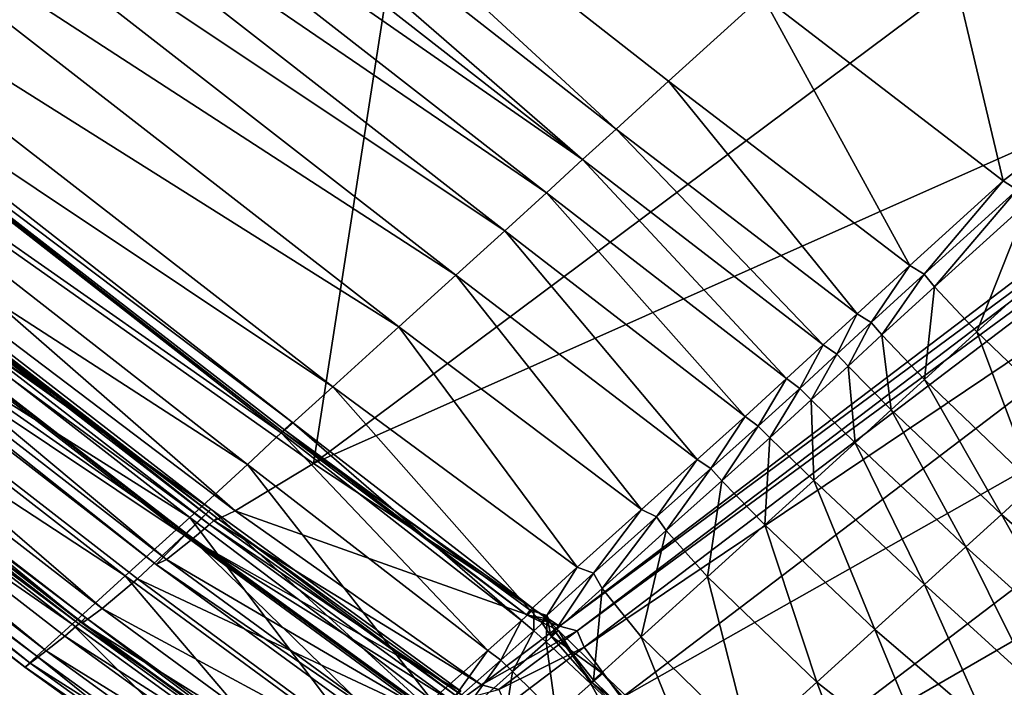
# Model space of a CAD drawing. Header units: millimetres. Extents: x 2387 to 13955, y -4964 to 364.
# Tile 342 of 656: x 6962 to 6973, y -4426 to -4418. Entities that reach past the tile are written whole.
import ezdxf

# ---------------------------------------------------------------- set-up
doc = ezdxf.new("R2010")
doc.units = ezdxf.units.MM
doc.header["$MEASUREMENT"] = 0
doc.layers.add('Predefinito', color=7, linetype='Continuous', true_color=0x000000)

msp = doc.modelspace()

# ---------------------------------------------------------------- linework, layer by layer
at = {"layer": 'Predefinito'}
for points in [[(6967.512, -4410.51, 485.701), (6957.618, -4417.484, 440.494), (6965.556, -4423.089, 440.492)], [(6965.556, -4423.089, 440.492), (6975.45, -4415.71, 485.693), (6967.512, -4410.51, 485.701)], [(6969.019, -4419.264, 13.256), (6961.105, -4413.084, 13.211), (6961.715, -4412.538, 12.872)], [(6970.694, -4417.739, 12.568), (6969.621, -4418.717, 12.917), (6961.715, -4412.538, 12.872)], [(6961.715, -4412.538, 12.872), (6969.621, -4418.717, 12.917), (6969.019, -4419.264, 13.256)], [(6968.637, -4419.612, 13.477), (6960.714, -4413.435, 13.434), (6961.105, -4413.084, 13.211)], [(6961.105, -4413.084, 13.211), (6969.019, -4419.264, 13.256), (6968.637, -4419.612, 13.477)], [(6960.294, -4413.823, 13.431), (6960.714, -4413.435, 13.434), (6968.637, -4419.612, 13.477)], [(6959.82, -4414.264, 13.385), (6960.294, -4413.823, 13.431), (6968.222, -4419.993, 13.472)], [(6968.637, -4419.612, 13.477), (6968.222, -4419.993, 13.472), (6960.294, -4413.823, 13.431)], [(6959.262, -4414.774, 13.477), (6959.82, -4414.264, 13.385), (6967.747, -4420.426, 13.424)], [(6968.222, -4419.993, 13.472), (6967.747, -4420.426, 13.424), (6959.82, -4414.264, 13.385)], [(6958.609, -4415.368, 13.874), (6959.262, -4414.774, 13.477), (6967.188, -4420.934, 13.516)], [(6967.747, -4420.426, 13.424), (6967.188, -4420.934, 13.516), (6959.262, -4414.774, 13.477)], [(6957.848, -4416.06, 14.741), (6958.609, -4415.368, 13.874), (6966.535, -4421.526, 13.908)], [(6967.188, -4420.934, 13.516), (6966.535, -4421.526, 13.908), (6958.609, -4415.368, 13.874)], [(6978.267, -4417.434, 485.668), (6975.45, -4415.71, 485.693), (6965.556, -4423.089, 440.492)], [(6957.288, -4416.548, 15.651), (6957.848, -4416.06, 14.741), (6965.779, -4422.212, 14.76)], [(6966.535, -4421.526, 13.908), (6965.779, -4422.212, 14.76), (6957.848, -4416.06, 14.741)], [(6973.448, -4419.854, 12.695), (6970.694, -4417.739, 12.568), (6972.597, -4416.269, 12.303)], [(6972.597, -4416.269, 12.303), (6975.344, -4418.394, 12.432), (6973.448, -4419.854, 12.695)], [(6978.432, -4416.374, 12.345), (6975.344, -4418.394, 12.432), (6972.597, -4416.269, 12.303)], [(6965.315, -4422.613, 16.358), (6957.344, -4416.39, 16.346), (6957.24, -4416.527, 16.178)], [(6957.241, -4416.527, 16.178), (6957.344, -4416.39, 16.346), (6965.315, -4422.613, 16.358)], [(6956.881, -4416.918, 16.202), (6957.241, -4416.527, 16.178), (6965.189, -4422.737, 16.204)], [(6957.24, -4416.527, 16.178), (6965.203, -4422.721, 16.182), (6965.315, -4422.613, 16.358)], [(6965.203, -4422.721, 16.182), (6957.24, -4416.527, 16.178), (6957.288, -4416.548, 15.651)], [(6965.315, -4422.613, 16.358), (6965.189, -4422.737, 16.204), (6957.241, -4416.527, 16.178)], [(6965.779, -4422.212, 14.76), (6965.231, -4422.705, 15.656), (6957.288, -4416.548, 15.651)], [(6957.288, -4416.548, 15.651), (6965.231, -4422.705, 15.656), (6965.203, -4422.721, 16.182)], [(6956.218, -4417.543, 16.944), (6956.881, -4416.918, 16.202), (6964.804, -4423.099, 16.238)], [(6965.189, -4422.737, 16.204), (6964.804, -4423.099, 16.238), (6956.881, -4416.918, 16.202)], [(6964.383, -4423.611, 426.451), (6956.308, -4417.359, 426.462), (6956.052, -4417.687, 426.41)], [(6956.075, -4417.67, 426.619), (6956.308, -4417.359, 426.462), (6964.383, -4423.611, 426.451)], [(6957.618, -4417.484, 440.494), (6956.718, -4417.615, 435.475), (6964.661, -4423.627, 435.478)], [(6964.661, -4423.627, 435.478), (6965.556, -4423.089, 440.492), (6957.618, -4417.484, 440.494)], [(6965.556, -4423.089, 440.492), (6968.374, -4424.947, 440.487), (6978.267, -4417.434, 485.668)], [(6978.466, -4417.487, 485.651), (6978.267, -4417.434, 485.668), (6968.374, -4424.947, 440.487)], [(6968.374, -4424.947, 440.487), (6968.573, -4424.999, 440.484), (6978.466, -4417.487, 485.651)], [(6978.548, -4417.675, 485.668), (6978.466, -4417.487, 485.651), (6968.573, -4424.999, 440.484)], [(6955.472, -4418.222, 18.688), (6956.218, -4417.543, 16.944), (6964.141, -4423.704, 16.976)], [(6964.804, -4423.099, 16.238), (6964.141, -4423.704, 16.976), (6956.218, -4417.543, 16.944)], [(6964.452, -4423.707, 433.456), (6956.485, -4417.541, 433.465), (6956.41, -4417.626, 433.297)], [(6956.464, -4417.586, 433.662), (6956.485, -4417.541, 433.465), (6964.452, -4423.707, 433.456)], [(6964.452, -4423.707, 433.456), (6964.421, -4423.744, 433.66), (6956.464, -4417.586, 433.662)], [(6956.718, -4417.615, 435.475), (6956.464, -4417.586, 433.662), (6964.421, -4423.744, 433.66)], [(6964.077, -4423.907, 426.388), (6956.052, -4417.687, 426.41), (6955.589, -4418.238, 425.622)], [(6955.802, -4418.077, 427.566), (6956.075, -4417.67, 426.619), (6964.103, -4423.887, 426.625)], [(6956.052, -4417.687, 426.41), (6964.077, -4423.907, 426.388), (6964.383, -4423.611, 426.451)], [(6964.383, -4423.611, 426.451), (6964.103, -4423.887, 426.625), (6956.075, -4417.67, 426.619)], [(6964.366, -4423.786, 433.281), (6956.41, -4417.626, 433.297), (6956.232, -4417.804, 432.393)], [(6956.41, -4417.626, 433.297), (6964.366, -4423.786, 433.281), (6964.452, -4423.707, 433.456)], [(6964.421, -4423.744, 433.66), (6964.661, -4423.627, 435.478), (6956.718, -4417.615, 435.475)], [(6968.573, -4424.999, 440.484), (6968.655, -4425.188, 440.487), (6978.548, -4417.675, 485.668)], [(6978.977, -4418.253, 485.693), (6978.548, -4417.675, 485.668), (6968.655, -4425.188, 440.487)], [(6956.232, -4417.804, 432.393), (6955.942, -4418.038, 429.987), (6963.876, -4424.185, 429.988)], [(6963.876, -4424.185, 429.988), (6964.171, -4423.954, 432.378), (6956.232, -4417.804, 432.393)], [(6956.232, -4417.804, 432.393), (6964.171, -4423.954, 432.378), (6964.366, -4423.786, 433.281)], [(6972.38, -4420.824, 13.041), (6969.621, -4418.717, 12.917), (6970.694, -4417.739, 12.568)], [(6970.694, -4417.739, 12.568), (6973.448, -4419.854, 12.695), (6972.38, -4420.824, 13.041)], [(6955.942, -4418.038, 429.987), (6955.802, -4418.077, 427.566), (6963.759, -4424.242, 427.58)], [(6963.759, -4424.242, 427.58), (6963.876, -4424.185, 429.988), (6955.942, -4418.038, 429.987)], [(6964.103, -4423.887, 426.625), (6963.759, -4424.242, 427.58), (6955.802, -4418.077, 427.566)], [(6954.861, -4418.778, 21.717), (6955.472, -4418.222, 18.688), (6963.404, -4424.372, 18.709)], [(6955.589, -4418.238, 425.622), (6955.205, -4418.597, 423.255), (6963.138, -4424.746, 423.244)], [(6964.141, -4423.704, 16.976), (6963.404, -4424.372, 18.709), (6955.472, -4418.222, 18.688)], [(6963.138, -4424.746, 423.244), (6963.543, -4424.407, 425.597), (6955.589, -4418.238, 425.622)], [(6955.589, -4418.238, 425.622), (6963.543, -4424.407, 425.597), (6964.077, -4423.907, 426.388)], [(6968.655, -4425.188, 440.487), (6969.083, -4425.766, 440.492), (6978.977, -4418.253, 485.693)], [(6980.215, -4419.474, 485.701), (6978.977, -4418.253, 485.693), (6969.083, -4425.766, 440.492)], [(6973.608, -4419.958, 12.778), (6973.448, -4419.854, 12.695), (6975.344, -4418.394, 12.432)], [(6955.205, -4418.597, 423.255), (6954.967, -4418.764, 420.838), (6962.909, -4424.913, 420.841)], [(6962.909, -4424.913, 420.841), (6963.138, -4424.746, 423.244), (6955.205, -4418.597, 423.255)], [(6962.947, -4424.85, 419.704), (6954.979, -4418.684, 419.708), (6954.917, -4418.76, 419.531)], [(6954.944, -4418.739, 419.9), (6954.979, -4418.684, 419.708), (6962.947, -4424.85, 419.704)], [(6971.778, -4421.375, 13.381), (6969.019, -4419.264, 13.256), (6969.621, -4418.717, 12.917)], [(6969.621, -4418.717, 12.917), (6972.38, -4420.824, 13.041), (6971.778, -4421.375, 13.381)], [(6954.453, -4419.149, 25.291), (6954.861, -4418.778, 21.717), (6962.798, -4424.923, 21.729)], [(6962.874, -4424.919, 419.52), (6954.917, -4418.76, 419.531), (6954.773, -4418.912, 417.706)], [(6963.404, -4424.372, 18.709), (6962.798, -4424.923, 21.729), (6954.861, -4418.778, 21.717)], [(6954.917, -4418.76, 419.531), (6962.874, -4424.919, 419.52), (6962.947, -4424.85, 419.704)], [(6962.947, -4424.85, 419.704), (6962.902, -4424.898, 419.903), (6954.944, -4418.739, 419.9)], [(6954.967, -4418.764, 420.838), (6954.944, -4418.739, 419.9), (6962.902, -4424.898, 419.903)], [(6962.902, -4424.898, 419.903), (6962.909, -4424.913, 420.841), (6954.967, -4418.764, 420.838)], [(6954.773, -4418.912, 417.706), (6954.562, -4419.087, 412.57), (6962.499, -4425.231, 412.56)], [(6962.499, -4425.231, 412.56), (6962.714, -4425.06, 417.691), (6954.773, -4418.912, 417.706)], [(6954.773, -4418.912, 417.706), (6962.714, -4425.06, 417.691), (6962.874, -4424.919, 419.52)], [(6954.318, -4419.273, 28.67), (6954.453, -4419.149, 25.291), (6962.392, -4425.292, 25.297)], [(6954.562, -4419.087, 412.57), (6954.379, -4419.226, 360.748), (6962.317, -4425.369, 360.745)], [(6962.798, -4424.923, 21.729), (6962.392, -4425.292, 25.297), (6954.453, -4419.149, 25.291)], [(6962.317, -4425.369, 360.745), (6962.499, -4425.231, 412.56), (6954.562, -4419.087, 412.57)], [(6954.379, -4419.226, 360.748), (6954.318, -4419.273, 218.865), (6962.257, -4425.415, 218.865)], [(6954.318, -4419.273, 218.865), (6954.318, -4419.273, 77.86), (6962.256, -4425.415, 77.86)], [(6962.256, -4425.415, 77.86), (6962.257, -4425.415, 218.865), (6954.318, -4419.273, 218.865)], [(6962.392, -4425.292, 25.297), (6962.256, -4425.416, 28.672), (6954.318, -4419.273, 28.67)], [(6954.318, -4419.273, 77.86), (6954.318, -4419.273, 28.67), (6962.256, -4425.416, 28.672)], [(6962.256, -4425.416, 28.672), (6962.256, -4425.415, 77.86), (6954.318, -4419.273, 77.86)], [(6962.257, -4425.415, 218.865), (6962.317, -4425.369, 360.745), (6954.379, -4419.226, 360.748)], [(6971.391, -4421.731, 13.605), (6968.637, -4419.612, 13.477), (6969.019, -4419.264, 13.256)], [(6969.019, -4419.264, 13.256), (6971.778, -4421.375, 13.381), (6971.391, -4421.731, 13.605)], [(6969.083, -4425.766, 440.492), (6970.32, -4426.987, 440.494), (6980.215, -4419.474, 485.701)], [(6981.683, -4420.432, 485.639), (6980.215, -4419.474, 485.701), (6970.32, -4426.987, 440.494)], [(6970.97, -4422.117, 13.601), (6968.222, -4419.993, 13.472), (6968.637, -4419.612, 13.477)], [(6968.637, -4419.612, 13.477), (6971.391, -4421.731, 13.605), (6970.97, -4422.117, 13.601)], [(6972.916, -4427.728, 440.439), (6973.402, -4427.338, 440.412), (6983.287, -4419.832, 485.327)], [(6983.287, -4419.832, 485.327), (6982.804, -4420.22, 485.452), (6972.916, -4427.728, 440.439)], [(6982.843, -4420.264, 485.452), (6983.287, -4419.832, 485.327), (6973.402, -4427.338, 440.412)], [(6972.543, -4420.921, 13.123), (6972.38, -4420.824, 13.041), (6973.448, -4419.854, 12.695)], [(6973.448, -4419.854, 12.695), (6973.608, -4419.958, 12.778), (6972.543, -4420.921, 13.123)], [(6972.663, -4421.068, 13.041), (6972.543, -4420.921, 13.123), (6973.608, -4419.958, 12.778)], [(6973.608, -4419.958, 12.778), (6973.733, -4420.099, 12.695), (6972.663, -4421.068, 13.041)], [(6970.495, -4422.55, 13.552), (6967.747, -4420.426, 13.424), (6968.222, -4419.993, 13.472)], [(6968.222, -4419.993, 13.472), (6970.97, -4422.117, 13.601), (6970.495, -4422.55, 13.552)], [(6973.147, -4421.582, 12.918), (6972.663, -4421.068, 13.041), (6973.733, -4420.099, 12.695)], [(6973.733, -4420.099, 12.695), (6974.225, -4420.605, 12.569), (6973.147, -4421.582, 12.918)], [(6971.79, -4427.944, 440.48), (6972.916, -4427.728, 440.439), (6982.804, -4420.22, 485.452)], [(6982.804, -4420.22, 485.452), (6981.683, -4420.432, 485.639), (6971.79, -4427.944, 440.48)], [(6982.495, -4421.351, 485.639), (6982.843, -4420.264, 485.452), (6972.955, -4427.772, 440.439)], [(6973.402, -4427.338, 440.412), (6972.955, -4427.772, 440.439), (6982.843, -4420.264, 485.452)], [(6969.947, -4423.043, 13.638), (6967.188, -4420.934, 13.516), (6967.747, -4420.426, 13.424)], [(6967.747, -4420.426, 13.424), (6970.495, -4422.55, 13.552), (6969.947, -4423.043, 13.638)], [(6970.32, -4426.987, 440.494), (6971.79, -4427.944, 440.48), (6981.683, -4420.432, 485.639)], [(6974.402, -4422.783, 12.878), (6973.147, -4421.582, 12.918), (6974.225, -4420.605, 12.569)], [(6971.939, -4421.474, 13.465), (6971.778, -4421.375, 13.381), (6972.38, -4420.824, 13.041)], [(6972.38, -4420.824, 13.041), (6972.543, -4420.921, 13.123), (6971.939, -4421.474, 13.465)], [(6969.311, -4423.613, 14.011), (6966.535, -4421.526, 13.908), (6967.188, -4420.934, 13.516)], [(6967.188, -4420.934, 13.516), (6969.947, -4423.043, 13.638), (6969.311, -4423.613, 14.011)], [(6972.06, -4421.617, 13.382), (6971.939, -4421.474, 13.465), (6972.543, -4420.921, 13.123)], [(6972.543, -4420.921, 13.123), (6972.663, -4421.068, 13.041), (6972.06, -4421.617, 13.382)], [(6972.547, -4422.128, 13.257), (6972.06, -4421.617, 13.382), (6972.663, -4421.068, 13.041)], [(6972.663, -4421.068, 13.041), (6973.147, -4421.582, 12.918), (6972.547, -4422.128, 13.257)], [(6971.547, -4421.836, 13.69), (6971.391, -4421.731, 13.605), (6971.778, -4421.375, 13.381)], [(6971.778, -4421.375, 13.381), (6971.939, -4421.474, 13.465), (6971.547, -4421.836, 13.69)], [(6983.265, -4422.926, 485.701), (6982.495, -4421.351, 485.639), (6972.602, -4428.863, 440.48)], [(6972.955, -4427.772, 440.439), (6972.602, -4428.863, 440.48), (6982.495, -4421.351, 485.639)], [(6968.576, -4424.273, 14.817), (6965.779, -4422.212, 14.76), (6966.535, -4421.526, 13.908)], [(6966.535, -4421.526, 13.908), (6969.311, -4423.613, 14.011), (6968.576, -4424.273, 14.817)], [(6971.674, -4421.973, 13.605), (6971.547, -4421.836, 13.69), (6971.939, -4421.474, 13.465)], [(6971.939, -4421.474, 13.465), (6972.06, -4421.617, 13.382), (6971.674, -4421.973, 13.605)], [(6972.169, -4422.474, 13.477), (6971.674, -4421.973, 13.605), (6972.06, -4421.617, 13.382)], [(6972.06, -4421.617, 13.382), (6972.547, -4422.128, 13.257), (6972.169, -4422.474, 13.477)], [(6973.803, -4423.327, 13.215), (6972.547, -4422.128, 13.257), (6973.147, -4421.582, 12.918)], [(6973.147, -4421.582, 12.918), (6974.402, -4422.783, 12.878), (6973.803, -4423.327, 13.215)], [(6971.121, -4422.229, 13.688), (6970.97, -4422.117, 13.601), (6971.391, -4421.731, 13.605)], [(6971.391, -4421.731, 13.605), (6971.547, -4421.836, 13.69), (6971.121, -4422.229, 13.688)], [(6971.253, -4422.359, 13.601), (6971.121, -4422.229, 13.688), (6971.547, -4421.836, 13.69)], [(6971.547, -4421.836, 13.69), (6971.674, -4421.973, 13.605), (6971.253, -4422.359, 13.601)], [(6971.757, -4422.85, 13.471), (6971.253, -4422.359, 13.601), (6971.674, -4421.973, 13.605)], [(6971.674, -4421.973, 13.605), (6972.169, -4422.474, 13.477), (6971.757, -4422.85, 13.471)], [(6968.038, -4424.763, 15.671), (6965.231, -4422.705, 15.656), (6965.779, -4422.212, 14.76)], [(6965.779, -4422.212, 14.76), (6968.576, -4424.273, 14.817), (6968.038, -4424.763, 15.671)], [(6970.645, -4422.662, 13.638), (6970.495, -4422.55, 13.552), (6970.97, -4422.117, 13.601)], [(6970.97, -4422.117, 13.601), (6971.121, -4422.229, 13.688), (6970.645, -4422.662, 13.638)], [(6973.429, -4423.669, 13.434), (6972.169, -4422.474, 13.477), (6972.547, -4422.128, 13.257)], [(6972.547, -4422.128, 13.257), (6973.803, -4423.327, 13.215), (6973.429, -4423.669, 13.434)], [(6970.779, -4422.792, 13.552), (6970.645, -4422.662, 13.638), (6971.121, -4422.229, 13.688)], [(6971.121, -4422.229, 13.688), (6971.253, -4422.359, 13.601), (6970.779, -4422.792, 13.552)], [(6971.284, -4423.28, 13.422), (6970.779, -4422.792, 13.552), (6971.253, -4422.359, 13.601)], [(6971.253, -4422.359, 13.601), (6971.757, -4422.85, 13.471), (6971.284, -4423.28, 13.422)], [(6970.105, -4423.145, 13.721), (6969.947, -4423.043, 13.638), (6970.495, -4422.55, 13.552)], [(6970.495, -4422.55, 13.552), (6970.645, -4422.662, 13.638), (6970.105, -4423.145, 13.721)], [(6973.02, -4424.041, 13.427), (6971.757, -4422.85, 13.471), (6972.169, -4422.474, 13.477)], [(6972.169, -4422.474, 13.477), (6973.429, -4423.669, 13.434), (6973.02, -4424.041, 13.427)], [(6967.936, -4424.883, 16.271), (6965.189, -4422.737, 16.204), (6965.315, -4422.613, 16.358)], [(6968.08, -4424.753, 16.376), (6965.315, -4422.613, 16.358), (6965.203, -4422.721, 16.182)], [(6965.315, -4422.613, 16.358), (6968.08, -4424.753, 16.376), (6967.936, -4424.883, 16.271)], [(6970.23, -4423.285, 13.638), (6970.105, -4423.145, 13.721), (6970.645, -4422.662, 13.638)], [(6970.645, -4422.662, 13.638), (6970.779, -4422.792, 13.552), (6970.23, -4423.285, 13.638)], [(6967.551, -4425.225, 16.344), (6964.804, -4423.099, 16.238), (6965.189, -4422.737, 16.204)], [(6965.189, -4422.737, 16.204), (6967.936, -4424.883, 16.271), (6967.551, -4425.225, 16.344)], [(6967.993, -4424.817, 16.183), (6965.203, -4422.721, 16.182), (6965.231, -4422.705, 15.656)], [(6965.203, -4422.721, 16.182), (6967.993, -4424.817, 16.183), (6968.08, -4424.753, 16.376)], [(6965.231, -4422.705, 15.656), (6968.038, -4424.763, 15.671), (6967.993, -4424.817, 16.183)], [(6970.722, -4423.789, 13.515), (6970.23, -4423.285, 13.638), (6970.779, -4422.792, 13.552)], [(6970.779, -4422.792, 13.552), (6971.284, -4423.28, 13.422), (6970.722, -4423.789, 13.515)], [(6972.547, -4424.47, 13.379), (6971.284, -4423.28, 13.422), (6971.757, -4422.85, 13.471)], [(6971.757, -4422.85, 13.471), (6973.02, -4424.041, 13.427), (6972.547, -4424.47, 13.379)], [(6972.602, -4428.863, 440.48), (6973.37, -4430.439, 440.494), (6983.265, -4422.926, 485.701)], [(6984.324, -4424.305, 485.693), (6983.265, -4422.926, 485.701), (6973.37, -4430.439, 440.494)], [(6966.913, -4425.795, 17.072), (6964.141, -4423.704, 16.976), (6964.804, -4423.099, 16.238)], [(6968.374, -4424.947, 440.487), (6965.556, -4423.089, 440.492), (6964.661, -4423.627, 435.478)], [(6964.804, -4423.099, 16.238), (6967.551, -4425.225, 16.344), (6966.913, -4425.795, 17.072)], [(6969.483, -4423.699, 14.079), (6969.311, -4423.613, 14.011), (6969.947, -4423.043, 13.638)], [(6969.947, -4423.043, 13.638), (6970.105, -4423.145, 13.721), (6969.483, -4423.699, 14.079)], [(6969.594, -4423.855, 14.011), (6969.483, -4423.699, 14.079), (6970.105, -4423.145, 13.721)], [(6970.105, -4423.145, 13.721), (6970.23, -4423.285, 13.638), (6969.594, -4423.855, 14.011)], [(6970.065, -4424.383, 13.908), (6969.594, -4423.855, 14.011), (6970.23, -4423.285, 13.638)], [(6970.23, -4423.285, 13.638), (6970.722, -4423.789, 13.515), (6970.065, -4424.383, 13.908)], [(6971.981, -4424.985, 13.474), (6970.722, -4423.789, 13.515), (6971.284, -4423.28, 13.422)], [(6971.284, -4423.28, 13.422), (6972.547, -4424.47, 13.379), (6971.981, -4424.985, 13.474)], [(6974.712, -4424.79, 13.744), (6973.429, -4423.669, 13.434), (6973.803, -4423.327, 13.215)], [(6967.244, -4425.69, 426.433), (6964.383, -4423.611, 426.451), (6964.077, -4423.907, 426.388)], [(6966.946, -4425.955, 426.651), (6964.103, -4423.887, 426.625), (6964.383, -4423.611, 426.451)], [(6964.383, -4423.611, 426.451), (6967.244, -4425.69, 426.433), (6966.946, -4425.955, 426.651)], [(6967.481, -4425.62, 435.486), (6964.661, -4423.627, 435.478), (6964.421, -4423.744, 433.66)], [(6964.661, -4423.627, 435.478), (6967.481, -4425.62, 435.486), (6968.374, -4424.947, 440.487)], [(6968.762, -4424.342, 14.856), (6968.576, -4424.273, 14.817), (6969.311, -4423.613, 14.011)], [(6969.311, -4423.613, 14.011), (6969.483, -4423.699, 14.079), (6968.762, -4424.342, 14.856)], [(6974.28, -4425.181, 13.742), (6973.02, -4424.041, 13.427), (6973.429, -4423.669, 13.434)], [(6973.429, -4423.669, 13.434), (6974.712, -4424.79, 13.744), (6974.28, -4425.181, 13.742)], [(6966.206, -4426.429, 18.773), (6963.404, -4424.372, 18.709), (6964.141, -4423.704, 16.976)], [(6964.141, -4423.704, 16.976), (6966.913, -4425.795, 17.072), (6966.206, -4426.429, 18.773)], [(6967.186, -4425.834, 433.237), (6964.366, -4423.786, 433.281), (6964.171, -4423.954, 432.378)], [(6967.279, -4425.753, 433.432), (6964.452, -4423.707, 433.456), (6964.366, -4423.786, 433.281)], [(6964.366, -4423.786, 433.281), (6967.186, -4425.834, 433.237), (6967.279, -4425.753, 433.432)], [(6967.246, -4425.786, 433.659), (6964.421, -4423.744, 433.66), (6964.452, -4423.707, 433.456)], [(6964.421, -4423.744, 433.66), (6967.246, -4425.786, 433.659), (6967.481, -4425.62, 435.486)], [(6964.452, -4423.707, 433.456), (6967.279, -4425.753, 433.432), (6967.246, -4425.786, 433.659)], [(6968.859, -4424.515, 14.817), (6968.762, -4424.342, 14.856), (6969.483, -4423.699, 14.079)], [(6969.483, -4423.699, 14.079), (6969.594, -4423.855, 14.011), (6968.859, -4424.515, 14.817)], [(6971.317, -4425.588, 13.873), (6970.065, -4424.383, 13.908), (6970.722, -4423.789, 13.515)], [(6970.722, -4423.789, 13.515), (6971.981, -4424.985, 13.474), (6971.317, -4425.588, 13.873)], [(6966.913, -4425.984, 426.328), (6964.077, -4423.907, 426.388), (6963.543, -4424.407, 425.597)], [(6966.575, -4426.298, 427.624), (6963.759, -4424.242, 427.58), (6964.103, -4423.887, 426.625)], [(6964.077, -4423.907, 426.388), (6966.913, -4425.984, 426.328), (6967.244, -4425.69, 426.433)], [(6964.103, -4423.887, 426.625), (6966.946, -4425.955, 426.651), (6966.575, -4426.298, 427.624)], [(6969.308, -4425.07, 14.76), (6968.859, -4424.515, 14.817), (6969.594, -4423.855, 14.011)], [(6969.594, -4423.855, 14.011), (6970.065, -4424.383, 13.908), (6969.308, -4425.07, 14.76)], [(6966.982, -4426.003, 432.336), (6964.171, -4423.954, 432.378), (6963.876, -4424.185, 429.988)], [(6964.171, -4423.954, 432.378), (6966.982, -4426.003, 432.336), (6967.186, -4425.834, 433.237)], [(6973.804, -4425.613, 13.691), (6972.547, -4424.47, 13.379), (6973.02, -4424.041, 13.427)], [(6973.02, -4424.041, 13.427), (6974.28, -4425.181, 13.742), (6973.804, -4425.613, 13.691)], [(6966.683, -4426.236, 429.992), (6963.876, -4424.185, 429.988), (6963.759, -4424.242, 427.58)], [(6963.759, -4424.242, 427.58), (6966.575, -4426.298, 427.624), (6966.683, -4426.236, 429.992)], [(6963.876, -4424.185, 429.988), (6966.683, -4426.236, 429.992), (6966.982, -4426.003, 432.336)], [(6968.228, -4424.827, 15.68), (6968.038, -4424.763, 15.671), (6968.576, -4424.273, 14.817)], [(6968.576, -4424.273, 14.817), (6968.762, -4424.342, 14.856), (6968.228, -4424.827, 15.68)], [(6968.32, -4425.004, 15.671), (6968.228, -4424.827, 15.68), (6968.762, -4424.342, 14.856)], [(6968.762, -4424.342, 14.856), (6968.859, -4424.515, 14.817), (6968.32, -4425.004, 15.671)], [(6973.37, -4430.439, 440.494), (6974.43, -4431.818, 440.492), (6984.324, -4424.305, 485.693)], [(6965.612, -4426.964, 21.767), (6962.798, -4424.923, 21.729), (6963.404, -4424.372, 18.709)], [(6966.348, -4426.475, 425.525), (6963.543, -4424.407, 425.597), (6963.138, -4424.746, 423.244)], [(6963.404, -4424.372, 18.709), (6966.206, -4426.429, 18.773), (6965.612, -4426.964, 21.767)], [(6963.543, -4424.407, 425.597), (6966.348, -4426.475, 425.525), (6966.913, -4425.984, 426.328)], [(6970.552, -4426.283, 14.741), (6969.308, -4425.07, 14.76), (6970.065, -4424.383, 13.908)], [(6970.065, -4424.383, 13.908), (6971.317, -4425.588, 13.873), (6970.552, -4426.283, 14.741)], [(6973.274, -4426.096, 13.772), (6971.981, -4424.985, 13.474), (6972.547, -4424.47, 13.379)], [(6972.547, -4424.47, 13.379), (6973.804, -4425.613, 13.691), (6973.274, -4426.096, 13.772)], [(6968.763, -4425.566, 15.657), (6968.32, -4425.004, 15.671), (6968.859, -4424.515, 14.817)], [(6968.859, -4424.515, 14.817), (6969.308, -4425.07, 14.76), (6968.763, -4425.566, 15.657)], [(6965.942, -4426.8, 423.211), (6963.138, -4424.746, 423.244), (6962.909, -4424.913, 420.841)], [(6963.138, -4424.746, 423.244), (6965.942, -4426.8, 423.211), (6966.348, -4426.475, 425.525)], [(6968.08, -4425.001, 16.315), (6967.936, -4424.883, 16.271), (6968.08, -4424.753, 16.376)], [(6968.231, -4424.862, 16.387), (6968.08, -4424.753, 16.376), (6967.993, -4424.817, 16.183)], [(6968.165, -4424.902, 16.183), (6967.993, -4424.817, 16.183), (6968.038, -4424.763, 15.671)], [(6968.038, -4424.763, 15.671), (6968.228, -4424.827, 15.68), (6968.165, -4424.902, 16.183)], [(6968.08, -4424.753, 16.376), (6968.231, -4424.862, 16.387), (6968.08, -4425.001, 16.315)], [(6965.21, -4427.329, 25.314), (6962.392, -4425.292, 25.297), (6962.798, -4424.923, 21.729)], [(6965.696, -4426.964, 419.486), (6962.874, -4424.919, 419.52), (6962.714, -4425.06, 417.691)], [(6962.798, -4424.923, 21.729), (6965.612, -4426.964, 21.767), (6965.21, -4427.329, 25.314)], [(6965.775, -4426.895, 419.692), (6962.947, -4424.85, 419.704), (6962.874, -4424.919, 419.52)], [(6962.874, -4424.919, 419.52), (6965.696, -4426.964, 419.486), (6965.775, -4426.895, 419.692)], [(6965.726, -4426.94, 419.913), (6962.902, -4424.898, 419.903), (6962.947, -4424.85, 419.704)], [(6962.902, -4424.898, 419.903), (6965.726, -4426.94, 419.913), (6965.724, -4426.956, 420.852)], [(6965.724, -4426.956, 420.852), (6962.909, -4424.913, 420.841), (6962.902, -4424.898, 419.903)], [(6962.909, -4424.913, 420.841), (6965.724, -4426.956, 420.852), (6965.942, -4426.8, 423.211)], [(6962.947, -4424.85, 419.704), (6965.775, -4426.895, 419.692), (6965.726, -4426.94, 419.913)], [(6967.702, -4425.336, 16.415), (6967.551, -4425.225, 16.344), (6967.936, -4424.883, 16.271)], [(6967.936, -4424.883, 16.271), (6968.08, -4425.001, 16.315), (6967.702, -4425.336, 16.415)], [(6967.993, -4424.817, 16.183), (6968.165, -4424.902, 16.183), (6968.231, -4424.862, 16.387)], [(6968.218, -4425.125, 16.271), (6968.08, -4425.001, 16.315), (6968.231, -4424.862, 16.387)], [(6968.275, -4425.059, 16.183), (6968.165, -4424.902, 16.183), (6968.228, -4424.827, 15.68)], [(6968.361, -4424.995, 16.376), (6968.231, -4424.862, 16.387), (6968.165, -4424.902, 16.183)], [(6968.165, -4424.902, 16.183), (6968.275, -4425.059, 16.183), (6968.361, -4424.995, 16.376)], [(6968.231, -4424.862, 16.387), (6968.361, -4424.995, 16.376), (6968.218, -4425.125, 16.271)], [(6968.228, -4424.827, 15.68), (6968.32, -4425.004, 15.671), (6968.275, -4425.059, 16.183)], [(6968.573, -4424.999, 440.484), (6968.374, -4424.947, 440.487), (6967.481, -4425.62, 435.486)], [(6967.481, -4425.62, 435.486), (6967.68, -4425.672, 435.493), (6968.573, -4424.999, 440.484)], [(6968.655, -4425.188, 440.487), (6968.573, -4424.999, 440.484), (6967.68, -4425.672, 435.493)], [(6967.833, -4425.467, 16.345), (6967.702, -4425.336, 16.415), (6968.08, -4425.001, 16.315)], [(6968.08, -4425.001, 16.315), (6968.218, -4425.125, 16.271), (6967.833, -4425.467, 16.345)], [(6968.73, -4425.606, 16.206), (6968.218, -4425.125, 16.271), (6968.361, -4424.995, 16.376)], [(6968.863, -4425.488, 16.36), (6968.361, -4424.995, 16.376), (6968.275, -4425.059, 16.183)], [(6968.744, -4425.59, 16.184), (6968.275, -4425.059, 16.183), (6968.32, -4425.004, 15.671)], [(6968.32, -4425.004, 15.671), (6968.763, -4425.566, 15.657), (6968.744, -4425.59, 16.184)], [(6968.361, -4424.995, 16.376), (6968.863, -4425.488, 16.36), (6968.73, -4425.606, 16.206)], [(6972.668, -4426.649, 14.123), (6971.317, -4425.588, 13.873), (6971.981, -4424.985, 13.474)], [(6971.981, -4424.985, 13.474), (6973.274, -4426.096, 13.772), (6972.668, -4426.649, 14.123)], [(6965.53, -4427.104, 417.649), (6962.714, -4425.06, 417.691), (6962.499, -4425.231, 412.56)], [(6962.714, -4425.06, 417.691), (6965.53, -4427.104, 417.649), (6965.696, -4426.964, 419.486)], [(6968.335, -4425.959, 16.238), (6967.833, -4425.467, 16.345), (6968.218, -4425.125, 16.271)], [(6968.218, -4425.125, 16.271), (6968.73, -4425.606, 16.206), (6968.335, -4425.959, 16.238)], [(6968.275, -4425.059, 16.183), (6968.744, -4425.59, 16.184), (6968.863, -4425.488, 16.36)], [(6970.005, -4426.781, 15.652), (6968.763, -4425.566, 15.657), (6969.308, -4425.07, 14.76)], [(6969.308, -4425.07, 14.76), (6970.552, -4426.283, 14.741), (6970.005, -4426.781, 15.652)], [(6965.315, -4427.27, 412.531), (6962.499, -4425.231, 412.56), (6962.317, -4425.369, 360.745)], [(6962.499, -4425.231, 412.56), (6965.315, -4427.27, 412.531), (6965.53, -4427.104, 417.649)], [(6967.082, -4425.883, 17.137), (6966.913, -4425.795, 17.072), (6967.551, -4425.225, 16.344)], [(6967.551, -4425.225, 16.344), (6967.702, -4425.336, 16.415), (6967.082, -4425.883, 17.137)], [(6967.68, -4425.672, 435.493), (6967.762, -4425.861, 435.486), (6968.655, -4425.188, 440.487)], [(6969.083, -4425.766, 440.492), (6968.655, -4425.188, 440.487), (6967.762, -4425.861, 435.486)], [(6965.076, -4427.451, 28.679), (6962.256, -4425.416, 28.672), (6962.392, -4425.292, 25.297)], [(6965.136, -4427.405, 360.736), (6962.317, -4425.369, 360.745), (6962.257, -4425.415, 218.865)], [(6962.317, -4425.369, 360.745), (6965.136, -4427.405, 360.736), (6965.315, -4427.27, 412.531)], [(6962.392, -4425.292, 25.297), (6965.21, -4427.329, 25.314), (6965.076, -4427.451, 28.679)], [(6967.195, -4426.036, 17.072), (6967.082, -4425.883, 17.137), (6967.702, -4425.336, 16.415)], [(6967.702, -4425.336, 16.415), (6967.833, -4425.467, 16.345), (6967.195, -4426.036, 17.072)], [(6965.076, -4427.45, 218.863), (6962.257, -4425.415, 218.865), (6962.256, -4425.415, 77.86)], [(6962.256, -4425.415, 77.86), (6965.076, -4427.45, 77.861), (6965.076, -4427.45, 218.863)], [(6965.076, -4427.45, 77.861), (6962.256, -4425.415, 77.86), (6962.256, -4425.416, 28.672)], [(6962.256, -4425.416, 28.672), (6965.076, -4427.451, 28.679), (6965.076, -4427.45, 77.861)], [(6962.257, -4425.415, 218.865), (6965.076, -4427.45, 218.863), (6965.136, -4427.405, 360.736)], [(6967.669, -4426.561, 16.976), (6967.195, -4426.036, 17.072), (6967.833, -4425.467, 16.345)], [(6967.833, -4425.467, 16.345), (6968.335, -4425.959, 16.238), (6967.669, -4426.561, 16.976)], [(6969.995, -4426.795, 16.184), (6968.73, -4425.606, 16.206), (6968.863, -4425.488, 16.36)], [(6970.124, -4426.681, 16.355), (6968.863, -4425.488, 16.36), (6968.744, -4425.59, 16.184)], [(6969.995, -4426.795, 16.184), (6968.744, -4425.59, 16.184), (6968.763, -4425.566, 15.657)], [(6968.744, -4425.59, 16.184), (6969.995, -4426.795, 16.184), (6970.124, -4426.681, 16.355)], [(6968.763, -4425.566, 15.657), (6970.005, -4426.781, 15.652), (6969.995, -4426.795, 16.184)], [(6968.863, -4425.488, 16.36), (6970.124, -4426.681, 16.355), (6969.995, -4426.795, 16.184)], [(6971.964, -4427.29, 14.881), (6970.552, -4426.283, 14.741), (6971.317, -4425.588, 13.873)], [(6971.317, -4425.588, 13.873), (6972.668, -4426.649, 14.123), (6971.964, -4427.29, 14.881)], [(6967.68, -4425.672, 435.493), (6967.481, -4425.62, 435.486), (6967.246, -4425.786, 433.659)], [(6969.598, -4427.152, 16.203), (6968.335, -4425.959, 16.238), (6968.73, -4425.606, 16.206)], [(6968.73, -4425.606, 16.206), (6969.995, -4426.795, 16.184), (6969.598, -4427.152, 16.203)], [(6973.868, -4426.349, 14.669), (6973.274, -4426.096, 13.772), (6973.804, -4425.613, 13.691)]]:
    msp.add_3dface(points, dxfattribs=at)

doc.saveas('drawing.dxf')
